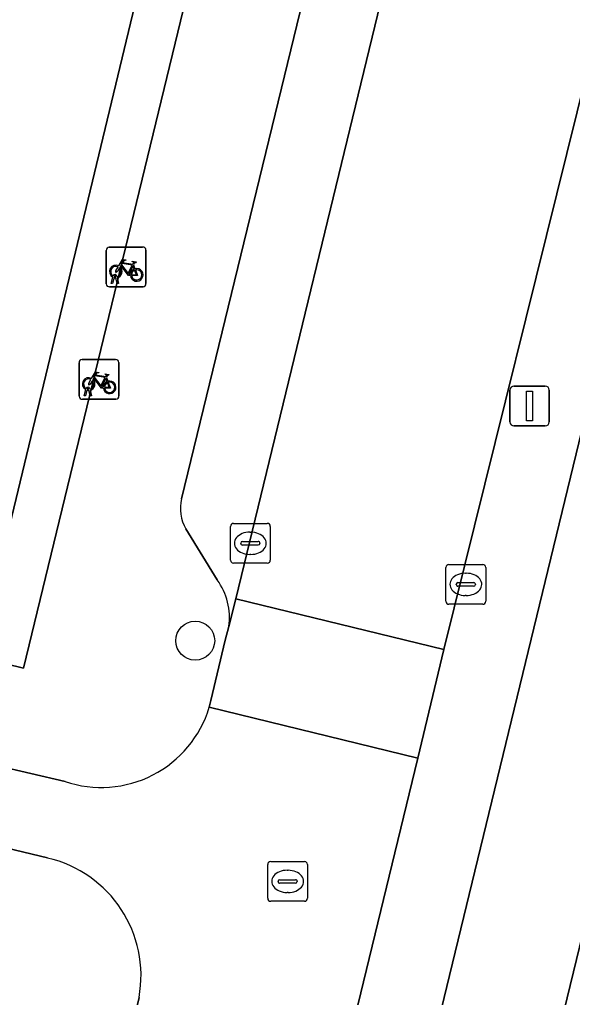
# Model space of a CAD drawing. Extents: x 162803 to 163818, y 381639 to 382475.
# Drawn here: x 163089.17 to 163103.07, y 382297.45 to 382322.05 of the extents above; entities that cross this region are included whole.
import ezdxf

# ---------------------------------------------------------------- set-up
doc = ezdxf.new("R2010")
doc.units = 0
for name, color, linetype in [('IMGEO_Boom', 7, 'Continuous'), ('IMGEO_Erf', 7, 'Continuous'), ('IMGEO_Fietsenrek', 7, 'Continuous'), ('IMGEO_Kolk', 7, 'Continuous'), ('IMGEO_Lichtmast', 7, 'Continuous'), ('IMGEO_Pand', 7, 'Continuous'), ('IMGEO_Parkeervlak_open', 7, 'Continuous'), ('IMGEO_Rijbaan_lokaal_open', 7, 'Continuous'), ('IMGEO_Rioolput', 7, 'Continuous'), ('IMGEO_Voetpad_open', 7, 'Continuous')]:
    doc.layers.add(name, color=color, linetype=linetype)

msp = doc.modelspace()

# ---------------------------------------------------------------- linework, layer by layer
at = {"layer": 'IMGEO_Boom'}
msp.add_circle((163093.587, 382306.426), 0.489, dxfattribs=at)
at = {"layer": 'IMGEO_Erf'}
for points in [[(163105.355, 382320.14), (163091.157, 382261.639), (163090.662, 382259.598), (163109.57, 382254.957)], [(163102.629, 382296.168), (163104.027, 382301.92)]]:
    msp.add_lwpolyline(points, dxfattribs=at)
at = {"layer": 'IMGEO_Fietsenrek'}
for p, q in [((163091.424, 382316.327), (163092.265, 382316.327)), ((163092.265, 382316.327), (163091.424, 382316.327)), ((163092.349, 382316.252), (163092.349, 382315.411)), ((163092.349, 382315.411), (163092.349, 382316.252)), ((163091.349, 382315.402), (163091.349, 382316.243)), ((163091.349, 382316.243), (163091.349, 382315.402)), ((163092.036, 382315.876), (163092.072, 382315.781)), ((163091.476, 382315.411), (163091.515, 382315.571)), ((163091.545, 382315.559), (163091.51, 382315.411)), ((163091.587, 382315.583), (163091.586, 382315.587)), ((163091.628, 382315.411), (163091.594, 382315.553)), ((163091.618, 382315.594), (163091.619, 382315.587)), ((163091.626, 382315.557), (163091.661, 382315.411)), ((163092.274, 382315.327), (163091.433, 382315.327)), ((163091.433, 382315.327), (163092.274, 382315.327)), ((163091.51, 382315.411), (163091.476, 382315.411)), ((163091.661, 382315.411), (163091.628, 382315.411)), ((163090.667, 382312.573), (163090.667, 382313.414)), ((163090.667, 382313.414), (163090.667, 382312.573)), ((163090.742, 382313.498), (163091.583, 382313.498)), ((163091.583, 382313.498), (163090.742, 382313.498)), ((163091.667, 382313.423), (163091.667, 382312.582)), ((163091.667, 382312.582), (163091.667, 382313.423)), ((163091.354, 382313.047), (163091.39, 382312.952)), ((163090.794, 382312.582), (163090.833, 382312.742)), ((163090.828, 382312.582), (163090.794, 382312.582)), ((163090.863, 382312.73), (163090.828, 382312.582)), ((163090.905, 382312.754), (163090.904, 382312.758)), ((163090.946, 382312.582), (163090.912, 382312.724)), ((163090.936, 382312.765), (163090.937, 382312.758)), ((163090.944, 382312.728), (163090.979, 382312.582)), ((163090.979, 382312.582), (163090.946, 382312.582)), ((163091.592, 382312.498), (163090.751, 382312.498)), ((163090.751, 382312.498), (163091.592, 382312.498))]:
    msp.add_line(p, q, dxfattribs=at)
for points in [[(163091.662, 382315.853), (163091.757, 382316.017), (163091.843, 382316.003), (163091.845, 382315.994), (163091.789, 382315.983), (163091.762, 382315.938), (163092.018, 382315.897)], [(163091.683, 382315.801), (163091.631, 382315.711), (163091.591, 382315.686), (163091.592, 382315.733), (163091.647, 382315.827)], [(163091.958, 382315.609), (163091.908, 382315.609), (163091.717, 382315.86), (163091.698, 382315.828)], [(163092.005, 382315.872), (163091.748, 382315.913), (163091.731, 382315.884), (163091.898, 382315.664), (163092.005, 382315.872)], [(163092.053, 382315.774), (163092.023, 382315.851), (163091.914, 382315.633), (163091.957, 382315.633)], [(163092.018, 382315.897), (163092.043, 382315.946), (163092.037, 382315.95), (163092.014, 382315.954), (163092.002, 382315.961), (163092.001, 382315.964), (163092.003, 382315.969), (163092.098, 382315.954), (163092.1, 382315.944), (163092.09, 382315.931), (163092.078, 382315.925), (163092.064, 382315.931), (163092.036, 382315.876)], [(163091.987, 382315.633), (163092.107, 382315.632), (163092.063, 382315.746)], [(163092.083, 382315.753), (163092.138, 382315.608), (163091.988, 382315.608)], [(163090.98, 382313.024), (163091.075, 382313.188), (163091.161, 382313.174), (163091.163, 382313.165), (163091.107, 382313.154), (163091.08, 382313.109), (163091.336, 382313.068)], [(163091.323, 382313.043), (163091.066, 382313.084), (163091.049, 382313.055), (163091.216, 382312.835), (163091.323, 382313.043)], [(163091.336, 382313.068), (163091.361, 382313.117), (163091.355, 382313.121), (163091.332, 382313.125), (163091.32, 382313.132), (163091.319, 382313.135), (163091.321, 382313.14), (163091.416, 382313.125), (163091.418, 382313.115), (163091.408, 382313.102), (163091.396, 382313.096), (163091.382, 382313.102), (163091.354, 382313.047)], [(163091.001, 382312.972), (163090.949, 382312.882), (163090.909, 382312.857), (163090.91, 382312.904), (163090.965, 382312.998)], [(163091.276, 382312.78), (163091.226, 382312.78), (163091.035, 382313.031), (163091.016, 382312.999)], [(163091.371, 382312.945), (163091.341, 382313.022), (163091.232, 382312.804), (163091.275, 382312.804)], [(163091.305, 382312.804), (163091.425, 382312.803), (163091.381, 382312.917)], [(163091.401, 382312.924), (163091.456, 382312.779), (163091.306, 382312.779)]]:
    msp.add_lwpolyline(points, dxfattribs=at)
for centre, radius, start, end in [((163091.427, 382316.249), 0.0779, 92.4484, 184.2845), ((163091.427, 382316.249), 0.0779, 92.4484, 184.2845), ((163092.271, 382316.249), 0.0779, 2.4484, 94.2845), ((163092.271, 382316.249), 0.0779, 2.4484, 94.2845), ((163091.589, 382315.712), 0.159, 62.6766, 242.1369), ((163091.589, 382315.712), 0.129, 63.3192, 238.903), ((163091.589, 382315.712), 0.129, 283.6043, 43.4302), ((163091.589, 382315.712), 0.159, 283.5766, 46.6042), ((163092.116, 382315.628), 0.159, 113.3408, 178.3217), ((163092.116, 382315.628), 0.159, 187.0065, 105.7708), ((163092.116, 382315.628), 0.129, 188.6715, 104.5883), ((163091.569, 382315.583), 0.0499, 12.8025, 158.6934), ((163091.589, 382315.712), 0.159, 253.9967, 271.7867), ((163091.569, 382315.583), 0.0174, 12.8025, 163.4502), ((163091.589, 382315.712), 0.129, 253.415, 269.0204), ((163092.116, 382315.628), 0.129, 113.923, 177.9556), ((163091.427, 382315.405), 0.0779, 182.4484, 274.2845), ((163091.427, 382315.405), 0.0779, 182.4484, 274.2845), ((163092.271, 382315.405), 0.0779, 272.4484, 4.2845), ((163092.271, 382315.405), 0.0779, 272.4484, 4.2845), ((163090.745, 382313.42), 0.0779, 92.4484, 184.2845), ((163090.745, 382313.42), 0.0779, 92.4484, 184.2845), ((163091.589, 382313.42), 0.0779, 2.4484, 94.2845), ((163091.589, 382313.42), 0.0779, 2.4484, 94.2845), ((163090.907, 382312.883), 0.159, 62.6766, 242.1369), ((163090.907, 382312.883), 0.129, 63.3192, 238.903), ((163090.907, 382312.883), 0.129, 283.6043, 43.4302), ((163090.907, 382312.883), 0.159, 283.5766, 46.6042), ((163091.434, 382312.799), 0.159, 113.3408, 178.3217), ((163091.434, 382312.799), 0.159, 187.0065, 105.7708), ((163091.434, 382312.799), 0.129, 113.923, 177.9556), ((163091.434, 382312.799), 0.129, 188.6715, 104.5883), ((163090.745, 382312.576), 0.0779, 182.4484, 274.2845), ((163090.745, 382312.576), 0.0779, 182.4484, 274.2845), ((163090.887, 382312.754), 0.0499, 12.8025, 158.6934), ((163090.907, 382312.883), 0.159, 253.9967, 271.7867), ((163090.887, 382312.754), 0.0174, 12.8025, 163.4502), ((163090.907, 382312.883), 0.129, 253.415, 269.0204), ((163091.589, 382312.576), 0.0779, 272.4484, 4.2845), ((163091.589, 382312.576), 0.0779, 272.4484, 4.2845)]:
    msp.add_arc(centre, radius, start, end, dxfattribs=at)
at = {"layer": 'IMGEO_Kolk'}
for p, q in [((163094.548, 382309.376), (163095.4, 382309.376)), ((163094.473, 382308.45), (163094.473, 382309.302)), ((163094.961, 382309.156), (163094.986, 382309.156)), ((163095.474, 382309.302), (163095.474, 382308.45)), ((163094.732, 382308.87), (163094.732, 382308.882)), ((163094.775, 382308.919), (163095.173, 382308.919)), ((163095.216, 382308.882), (163095.216, 382308.87)), ((163095.17, 382308.833), (163094.772, 382308.833)), ((163094.984, 382308.596), (163094.959, 382308.596)), ((163095.4, 382308.376), (163094.548, 382308.376)), ((163099.892, 382307.417), (163099.892, 382308.269)), ((163099.967, 382308.343), (163100.819, 382308.343)), ((163100.893, 382308.269), (163100.893, 382307.417)), ((163100.194, 382307.886), (163100.592, 382307.886)), ((163100.38, 382308.123), (163100.405, 382308.123)), ((163100.151, 382307.837), (163100.151, 382307.849)), ((163100.589, 382307.8), (163100.191, 382307.8)), ((163100.635, 382307.849), (163100.635, 382307.837)), ((163100.403, 382307.563), (163100.378, 382307.563)), ((163100.819, 382307.343), (163099.967, 382307.343))]:
    msp.add_line(p, q, dxfattribs=at)
for points in [[(163094.548, 382309.376), (163095.4, 382309.376)], [(163094.473, 382308.45), (163094.473, 382309.302)], [(163095.474, 382309.302), (163095.474, 382308.45)], [(163095.4, 382308.376), (163094.548, 382308.376)], [(163099.892, 382307.417), (163099.892, 382308.269)], [(163099.967, 382308.343), (163100.819, 382308.343)], [(163100.893, 382308.269), (163100.893, 382307.417)], [(163100.819, 382307.343), (163099.967, 382307.343)]]:
    msp.add_lwpolyline(points, dxfattribs=at)
for centre, radius, start, end in [((163094.55, 382309.3), 0.0765, 91.552, 178.448), ((163094.55, 382309.3), 0.0765, 91.552, 178.448), ((163095.398, 382309.3), 0.0765, 1.552, 88.448), ((163095.398, 382309.3), 0.0765, 1.552, 88.448), ((163094.772, 382308.879), 0.0403, 85.8775, 175.7526), ((163094.769, 382308.869), 0.0366, 178.938, 274.7102), ((163095.173, 382308.876), 0.043, 264.8664, 352.4533), ((163095.177, 382308.881), 0.0386, 1.7309, 96.639), ((163094.55, 382308.452), 0.0765, 181.552, 268.448), ((163094.55, 382308.452), 0.0765, 181.552, 268.448), ((163095.398, 382308.452), 0.0765, 271.552, 358.448), ((163095.398, 382308.452), 0.0765, 271.552, 358.448), ((163099.969, 382308.267), 0.0765, 91.552, 178.448), ((163099.969, 382308.267), 0.0765, 91.552, 178.448), ((163100.817, 382308.267), 0.0765, 1.552, 88.448), ((163100.817, 382308.267), 0.0765, 1.552, 88.448), ((163100.191, 382307.846), 0.0403, 85.8775, 175.7526), ((163100.596, 382307.848), 0.0386, 1.7309, 96.639), ((163100.188, 382307.836), 0.0366, 178.938, 274.7102), ((163100.592, 382307.843), 0.043, 264.8664, 352.4533), ((163099.969, 382307.419), 0.0765, 181.552, 268.448), ((163099.969, 382307.419), 0.0765, 181.552, 268.448), ((163100.817, 382307.419), 0.0765, 271.552, 358.448), ((163100.817, 382307.419), 0.0765, 271.552, 358.448)]:
    msp.add_arc(centre, radius, start, end, dxfattribs=at)
for centre, major_axis, ratio, start_param, end_param in [((163094.96, 382308.876), (-0.387, 0.002), 0.722429, 4.712389, 7.853982), ((163094.985, 382308.876), (-0.39, 0.002), 0.717154, 1.570796, 4.712389), ((163100.379, 382307.843), (-0.387, 0.002), 0.722429, 4.712389, 7.853982), ((163100.404, 382307.843), (-0.39, 0.002), 0.717154, 1.570796, 4.712389)]:
    msp.add_ellipse(centre, major_axis=major_axis, ratio=ratio, start_param=start_param, end_param=end_param, dxfattribs=at)
at = {"layer": 'IMGEO_Lichtmast'}
for p, q in [((163101.601, 382312.829), (163102.391, 382312.829)), ((163102.391, 382312.829), (163101.601, 382312.829)), ((163101.501, 382311.929), (163101.501, 382312.729)), ((163101.501, 382312.729), (163101.501, 382311.929)), ((163102.491, 382312.729), (163102.491, 382311.929)), ((163102.491, 382311.929), (163102.491, 382312.729)), ((163102.391, 382311.829), (163101.601, 382311.829)), ((163101.601, 382311.829), (163102.391, 382311.829))]:
    msp.add_line(p, q, dxfattribs=at)
msp.add_lwpolyline([(163101.921, 382312.704), (163102.071, 382312.704), (163102.071, 382311.954), (163101.921, 382311.954), (163101.921, 382312.704)], dxfattribs=at)
for centre, start, end in [((163101.601, 382312.729), 90, 180), ((163101.601, 382312.729), 90, 180), ((163102.391, 382312.729), 0, 90), ((163102.391, 382312.729), 360, 90), ((163101.601, 382311.929), 180, 270), ((163101.601, 382311.929), 180, 270), ((163102.391, 382311.929), 270, 0), ((163102.391, 382311.929), 270, 0)]:
    msp.add_arc(centre, 0.1, start, end, dxfattribs=at)
at = {"layer": 'IMGEO_Pand'}
for points in [[(163092.229, 382323.079), (163082.925, 382325.322), (163081.222, 382318.327), (163077.463, 382319.223), (163076.795, 382316.421), (163080.542, 382315.527), (163078.775, 382308.268), (163084.719, 382306.821), (163084.652, 382306.547), (163085.931, 382306.236), (163086.158, 382306.473), (163088.014, 382306.022), (163088.111, 382305.998)], [(163104.027, 382301.92), (163102.629, 382296.168), (163109.986, 382294.422), (163111.384, 382300.174)]]:
    msp.add_lwpolyline(points, close=True, dxfattribs=at)
at = {"layer": 'IMGEO_Parkeervlak_open'}
for points in [[(163094.432, 382306.78), (163094.612, 382307.48), (163102.44, 382339.751)], [(163099.918, 382337.408), (163093.246, 382309.995)], [(163093.35, 382309.237), (163094.14, 382307.954)]]:
    msp.add_lwpolyline(points, dxfattribs=at)
for centre, radius, start, end in [((163094.259, 382309.748), 1.043, 166.2946, 209.3302), ((163092.847, 382307.009), 1.602, 351.7808, 36.1538)]:
    msp.add_arc(centre, radius, start, end, dxfattribs=at)
at = {"layer": 'IMGEO_Rijbaan_lokaal_open'}
for points in [[(163102.44, 382339.751), (163094.612, 382307.48), (163099.839, 382306.208), (163103.455, 382320.774), (163107.572, 382337.987)], [(163095.381, 382287.805), (163099.186, 382303.474), (163093.937, 382304.751)], [(163090.313, 382302.887), (163087.716, 382303.486), (163087.41, 382303.559), (163086.946, 382301.665), (163087.242, 382301.595), (163089.872, 382300.961)], [(163092.174, 382297.453), (163091.682, 382295.367), (163082.231, 382257.156), (163087.619, 382255.841), (163090.201, 382266.325), (163095.381, 382287.805)]]:
    msp.add_lwpolyline(points, dxfattribs=at)
msp.add_lwpolyline([(163099.839, 382306.208), (163094.612, 382307.48), (163094.432, 382306.78), (163094.344, 382306.437), (163093.982, 382304.922), (163093.937, 382304.751), (163099.186, 382303.474)], close=True, dxfattribs=at)
for centre, radius, start, end in [((163091.228, 382305.564), 2.829, 251.132, 343.3059), ((163089.189, 382298.003), 3.035, 349.5514, 76.9955)]:
    msp.add_arc(centre, radius, start, end, dxfattribs=at)
at = {"layer": 'IMGEO_Rioolput'}
for p, q in [((163095.41, 382299.946), (163095.41, 382300.798)), ((163095.485, 382300.872), (163096.337, 382300.872)), ((163096.411, 382300.798), (163096.411, 382299.946)), ((163095.898, 382300.652), (163095.923, 382300.652)), ((163095.669, 382300.366), (163095.669, 382300.378)), ((163096.107, 382300.329), (163095.709, 382300.329)), ((163095.712, 382300.415), (163096.11, 382300.415)), ((163096.153, 382300.378), (163096.153, 382300.366)), ((163095.921, 382300.092), (163095.896, 382300.092)), ((163096.337, 382299.872), (163095.485, 382299.872))]:
    msp.add_line(p, q, dxfattribs=at)
for points in [[(163095.41, 382299.946), (163095.41, 382300.798)], [(163095.485, 382300.872), (163096.337, 382300.872)], [(163096.411, 382300.798), (163096.411, 382299.946)], [(163096.337, 382299.872), (163095.485, 382299.872)]]:
    msp.add_lwpolyline(points, dxfattribs=at)
for centre, radius, start, end in [((163095.487, 382300.796), 0.0765, 91.552, 178.448), ((163095.487, 382300.796), 0.0765, 91.552, 178.448), ((163096.335, 382300.796), 0.0765, 1.552, 88.448), ((163096.335, 382300.796), 0.0765, 1.552, 88.448), ((163095.709, 382300.375), 0.0403, 85.8775, 175.7526), ((163095.706, 382300.365), 0.0366, 178.938, 274.7102), ((163096.11, 382300.372), 0.043, 264.8664, 352.4533), ((163096.114, 382300.377), 0.0386, 1.7309, 96.639), ((163095.487, 382299.948), 0.0765, 181.552, 268.448), ((163095.487, 382299.948), 0.0765, 181.552, 268.448), ((163096.335, 382299.948), 0.0765, 271.552, 358.448), ((163096.335, 382299.948), 0.0765, 271.552, 358.448)]:
    msp.add_arc(centre, radius, start, end, dxfattribs=at)
for centre, major_axis, ratio, start_param, end_param in [((163095.897, 382300.372), (-0.387, 0.002), 0.722429, 4.712389, 7.853982), ((163095.922, 382300.372), (-0.39, 0.002), 0.717154, 1.570796, 4.712389)]:
    msp.add_ellipse(centre, major_axis=major_axis, ratio=ratio, start_param=start_param, end_param=end_param, dxfattribs=at)
at = {"layer": 'IMGEO_Voetpad_open'}
for points in [[(163098.21, 382342.619), (163097.513, 382339.742), (163089.27, 382305.738), (163088.337, 382305.961), (163087.716, 382303.486), (163090.313, 382302.887)], [(163088.329, 382250), (163089.618, 382255.32), (163090.093, 382257.281), (163090.662, 382259.598), (163091.157, 382261.639), (163105.355, 382320.14), (163108.286, 382319.447), (163109.311, 382319.198), (163109.73, 382320.954), (163109.805, 382321.271), (163112.1, 382330.896), (163113.917, 382338.352), (163114.317, 382339.892), (163108.877, 382341.135)], [(163093.246, 382309.995), (163099.918, 382337.408)], [(163103.455, 382320.774), (163099.839, 382306.208), (163099.186, 382303.474), (163095.381, 382287.805), (163090.201, 382266.325), (163087.619, 382255.841), (163087.012, 382253.21), (163086.232, 382250.032), (163084.04, 382240.987), (163078.668, 382219.038), (163075.66, 382206.399), (163073.776, 382198.624), (163073.068, 382195.826), (163073.507, 382195.711), (163072.615, 382192.056), (163072.178, 382192.166), (163067.464, 382172.818)], [(163094.14, 382307.954), (163093.35, 382309.237)], [(163093.937, 382304.751), (163093.982, 382304.922), (163094.344, 382306.437), (163094.432, 382306.78)], [(163089.872, 382300.961), (163087.242, 382301.595), (163086.447, 382298.575), (163087.465, 382298.318), (163075.774, 382250), (163067.591, 382216.313), (163067.07, 382214.116), (163066.453, 382212.54), (163065.195, 382207.154), (163065.124, 382206.864), (163069.755, 382205.884), (163070.225, 382207.754), (163070.948, 382210.415)], [(163091.682, 382295.367), (163092.174, 382297.453)]]:
    msp.add_lwpolyline(points, dxfattribs=at)
msp.add_lwpolyline([(163087.716, 382303.486), (163088.337, 382305.961), (163089.27, 382305.738), (163097.513, 382339.742), (163096.319, 382340.044), (163092.229, 382323.079), (163088.111, 382305.998), (163088.014, 382306.022), (163087.41, 382303.559)], close=True, dxfattribs=at)
for centre, radius, start, end in [((163094.259, 382309.748), 1.043, 166.2946, 209.3302), ((163092.847, 382307.009), 1.602, 351.7808, 36.1538), ((163091.228, 382305.564), 2.829, 251.132, 343.3059), ((163089.189, 382298.003), 3.035, 349.5514, 76.9955)]:
    msp.add_arc(centre, radius, start, end, dxfattribs=at)

doc.saveas('drawing.dxf')
